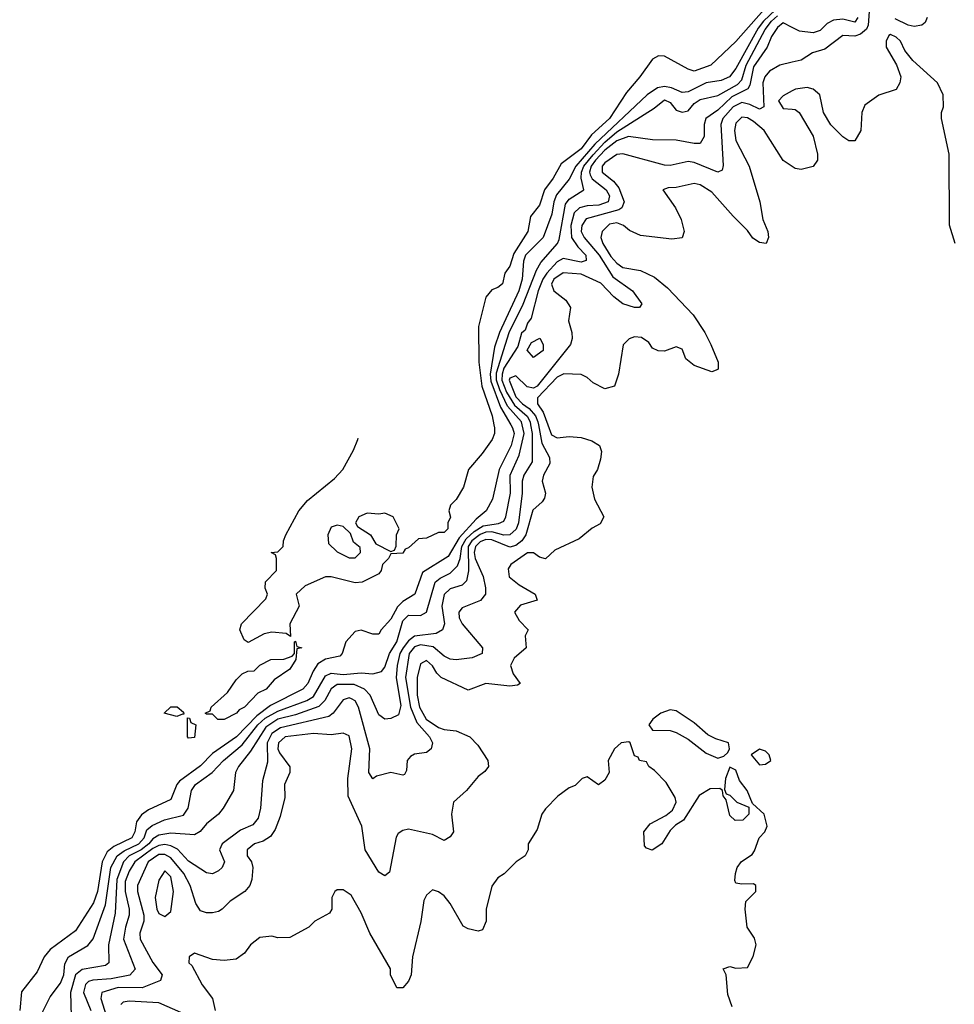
# Model space of a CAD drawing. Header units: inches. Extents: x 2348341 to 2479810, y 460419 to 613669.
# Tile 624 of 656: x 2407402 to 2410545, y 588050 to 591363. Entities that reach past the tile are written whole.
import ezdxf

# ---------------------------------------------------------------- set-up
doc = ezdxf.new("R2010")
doc.units = ezdxf.units.IN
doc.header["$MEASUREMENT"] = 0
for name, color, linetype in [('C4508', 7, 'Continuous'), ('C4509', 7, 'Continuous'), ('C4519', 7, 'Continuous')]:
    doc.layers.add(name, color=color, linetype=linetype)

msp = doc.modelspace()

# ---------------------------------------------------------------- linework, layer by layer
at = {"layer": 'C4508', "color": 2}
for points, elevation in [([(2409053.8, 590000), (2409059.7, 589990), (2409064.9, 589970), (2409054.4, 589930), (2409014.7, 589850), (2408992.4, 589750), (2408970.5, 589710), (2408937.4, 589682.6), (2408880.3, 589619.7), (2408842.7, 589557.3), (2408757.1, 589502.9), (2408730.3, 589429.7), (2408690, 589405.1), (2408672.8, 589387.2), (2408650, 589346), (2408617.3, 589310), (2408610, 589295.3), (2408590, 589295.3), (2408550, 589309.2), (2408530, 589304), (2408498.8, 589270), (2408486, 589230), (2408478.5, 589221.5), (2408430, 589211.6), (2408404.8, 589195.2), (2408388.5, 589171.5), (2408370.9, 589129.1), (2408354, 589110), (2408245, 589055), (2408199.3, 589020.7), (2408131.6, 588950), (2408050, 588894), (2408010, 588852.6), (2407939.4, 588800.6), (2407930.4, 588790), (2407910, 588739.3), (2407835.5, 588704.5), (2407812.1, 588687.9), (2407795.3, 588664.7), (2407788.7, 588630), (2407779.5, 588610), (2407718.9, 588581.1), (2407696.6, 588563.4), (2407679.1, 588530), (2407663.2, 588430), (2407650, 588392), (2407590, 588297), (2407504.9, 588235.1), (2407483.8, 588210), (2407460.7, 588159.3), (2407408.1, 588091.9), (2407402, 588030)], 66), ([(2407472.2, 588010), (2407504.5, 588075.5), (2407539.1, 588120.9), (2407550.2, 588150), (2407553.8, 588186.2), (2407566, 588210), (2407631.4, 588248.6), (2407649.1, 588270.9), (2407690, 588385.2), (2407708.6, 588510), (2407730.1, 588549.9), (2407753.2, 588566.8), (2407802.8, 588590), (2407820.2, 588610), (2407830, 588636.9), (2407847.7, 588652.3), (2407889.2, 588670.8), (2407953.3, 588686.7), (2407968.8, 588710), (2407980.3, 588770), (2407993.4, 588790), (2408049.4, 588830.6), (2408087.2, 588870), (2408150, 588923.5), (2408203.2, 588990), (2408227.6, 589012.4), (2408270, 589037), (2408367.3, 589072.7), (2408390, 589086.2), (2408430, 589155.8), (2408450, 589164.5), (2408490, 589159.8), (2408550, 589165.1), (2408590, 589161.6), (2408618.8, 589170), (2408630, 589184), (2408645.8, 589230), (2408670.2, 589270), (2408690, 589340.7), (2408710, 589359.7), (2408750, 589358.4), (2408770, 589369), (2408798.7, 589470), (2408815.9, 589484.1), (2408850, 589501.1), (2408874.8, 589525.2), (2408883.5, 589550), (2408888.9, 589590), (2408903.4, 589616.6), (2408930, 589641.1), (2408960.3, 589659.7), (2409012.7, 589667.3), (2409030, 589675.1), (2409036.9, 589690), (2409052.9, 589770), (2409051.2, 589830), (2409082, 589898), (2409098, 589970), (2409091.4, 590000)], 70), ([(2409120.2, 590000), (2409125.5, 589970), (2409125.1, 589874.9), (2409097.4, 589830), (2409091.8, 589810), (2409091.7, 589770), (2409079.3, 589670), (2409071.4, 589648.6), (2409050, 589629.8), (2409030, 589629), (2408990, 589639.3), (2408970, 589638.7), (2408950, 589631), (2408922, 589610), (2408910.1, 589589.9), (2408911.3, 589508.7), (2408904.6, 589475.4), (2408890, 589460.7), (2408850, 589448.2), (2408830, 589429.3), (2408821.3, 589390), (2408830.2, 589330), (2408824.4, 589310), (2408802.6, 589297.4), (2408730, 589288.9), (2408710, 589273.5), (2408691.8, 589250), (2408680.5, 589230), (2408670.9, 589190), (2408668.2, 589148.2), (2408684, 589056), (2408675.8, 589024.2), (2408650, 589012), (2408630, 589009), (2408610, 589024), (2408580.5, 589090), (2408561.6, 589110), (2408526.3, 589126.3), (2408470, 589126), (2408450, 589111.3), (2408428, 589072), (2408407.9, 589052.1), (2408330, 589024.6), (2408270, 589009.1), (2408230, 588982.8), (2408177.8, 588902.2), (2408138, 588850), (2408128.2, 588830), (2408120.7, 588770), (2408086, 588710), (2408071, 588690), (2408030, 588657.2), (2408008.6, 588631.4), (2407990, 588620.7), (2407910, 588626.4), (2407870, 588618.8), (2407850, 588607), (2407836.3, 588590), (2407810.2, 588570), (2407770.2, 588550), (2407751.1, 588530), (2407728.1, 588470), (2407722.9, 588357.1), (2407700.3, 588250), (2407702, 588190), (2407690, 588180.7), (2407612.3, 588167.7), (2407590.2, 588149.8), (2407573.4, 588090), (2407574.9, 588010)], 74), ([(2409146.3, 590000), (2409157.7, 589937.7), (2409183.6, 589890), (2409184.6, 589870), (2409163.1, 589830), (2409159.5, 589810), (2409170.5, 589770), (2409166.6, 589753.4), (2409159, 589741), (2409127.3, 589712.7), (2409104.4, 589630), (2409090.3, 589610), (2409070, 589593.3), (2409050, 589588.7), (2408990, 589613.2), (2408970, 589613.7), (2408950, 589606.5), (2408934.8, 589590), (2408930.1, 589570), (2408934.1, 589550), (2408960.8, 589490), (2408968.7, 589451.3), (2408968.2, 589430), (2408951.7, 589408.3), (2408890, 589383.7), (2408879.3, 589370), (2408879.5, 589350), (2408890.4, 589330), (2408958, 589250), (2408957.3, 589230), (2408924.1, 589215.9), (2408870, 589209.4), (2408850, 589211.6), (2408830, 589221.6), (2408792.4, 589252.4), (2408750, 589259.4), (2408730, 589253.3), (2408711.3, 589230), (2408699.8, 589150), (2408716.3, 589050), (2408738, 588998), (2408779.6, 588950), (2408790.3, 588930), (2408785.5, 588910), (2408770, 588897.6), (2408730, 588892), (2408716.4, 588883.6), (2408705.5, 588870), (2408702.8, 588837.2), (2408696.3, 588823.7), (2408690, 588821.2), (2408650, 588829.6), (2408601.7, 588818.3), (2408589.3, 588809.3), (2408576, 588830), (2408579.7, 588910), (2408541.7, 589050), (2408530.7, 589070.7), (2408517.8, 589077.8), (2408510, 589081.3), (2408490, 589075.1), (2408456.4, 589030), (2408441.8, 589018.2), (2408279.3, 588980.7), (2408250, 588961.7), (2408234.7, 588930), (2408234.9, 588865.1), (2408218, 588802), (2408212.2, 588710), (2408203.7, 588676.3), (2408185.5, 588654.5), (2408144.1, 588635.9), (2408082.4, 588590), (2408074.4, 588570), (2408090.4, 588530), (2408082.8, 588510), (2408070, 588499.3), (2408050, 588489.3), (2408030, 588492.7), (2407970, 588531.8), (2407932.4, 588572.4), (2407910, 588583.8), (2407890, 588587.5), (2407870, 588584.9), (2407850, 588574.1), (2407789.2, 588530), (2407770, 588498.7), (2407756.9, 588463.1), (2407756.3, 588430), (2407770.3, 588370), (2407770.3, 588350), (2407757.3, 588310), (2407751.6, 588270), (2407790, 588169), (2407772.2, 588147.8), (2407710, 588135.9), (2407648.5, 588131.5), (2407633.3, 588126.7), (2407623, 588117), (2407616.5, 588090), (2407640.9, 588030)], 78), ([(2409177.9, 590000), (2409190, 589966), (2409210, 589956.4), (2409250, 589960.5), (2409290, 589957.3), (2409326.4, 589946.4), (2409351.3, 589930), (2409358, 589910), (2409355.3, 589884.7), (2409344.7, 589850), (2409330, 589826), (2409326, 589790), (2409334.8, 589750), (2409366, 589690), (2409353.7, 589666.3), (2409327.5, 589652.5), (2409283.5, 589616.5), (2409202, 589578), (2409170, 589549), (2409150, 589554), (2409130, 589569.3), (2409110, 589569.5), (2409054, 589530), (2409044.5, 589515.5), (2409048.5, 589488.5), (2409082, 589462), (2409136, 589430), (2409142, 589410), (2409086.6, 589393.4), (2409066, 589370), (2409081.4, 589341.4), (2409112, 589310), (2409102, 589290), (2409104.7, 589250), (2409065.1, 589214.9), (2409052.4, 589190), (2409061.7, 589161.7), (2409084.7, 589130), (2409075.9, 589124.1), (2409050, 589120.9), (2408970, 589129.5), (2408910, 589106.6), (2408819.5, 589150), (2408804.7, 589164.7), (2408790, 589189.4), (2408770, 589207), (2408750, 589196), (2408738.3, 589150), (2408738.4, 589090), (2408746.2, 589050), (2408769.2, 589010), (2408810, 588981.1), (2408830, 588974.4), (2408870.3, 588970.3), (2408916, 588950), (2408942.5, 588922.5), (2408976, 588870), (2408978, 588850), (2408966.4, 588833.6), (2408943.5, 588816.5), (2408904.7, 588770), (2408861, 588730), (2408854, 588690), (2408860.5, 588630), (2408850, 588613.2), (2408830, 588601.2), (2408790, 588621.2), (2408710, 588639), (2408690, 588635.3), (2408675.3, 588624.7), (2408667.9, 588612.1), (2408645.4, 588494.6), (2408630, 588482), (2408610, 588495.3), (2408563.6, 588570), (2408552.6, 588650), (2408506.6, 588750), (2408505.4, 588810), (2408519.1, 588910), (2408510, 588953.2), (2408490, 588962.9), (2408450, 588956.9), (2408390, 588961.7), (2408294.8, 588950), (2408272.7, 588930), (2408270.2, 588910), (2408276.1, 588896.1), (2408310.4, 588849.6), (2408310.4, 588830), (2408293, 588790), (2408294, 588746), (2408278, 588682), (2408261.3, 588638.7), (2408245.3, 588614.7), (2408220.9, 588599.1), (2408191.3, 588590), (2408166.8, 588570), (2408167.3, 588550), (2408181, 588530), (2408186, 588510), (2408182.8, 588470), (2408176, 588450), (2408158.8, 588430), (2408110, 588397), (2408082.8, 588370), (2408070, 588362), (2408050, 588358), (2408030, 588358), (2408010, 588365.2), (2407994.5, 588390), (2407975.1, 588450), (2407954.2, 588490), (2407910, 588542.8), (2407890, 588554.4), (2407870, 588554.6), (2407834, 588530), (2407798, 588450), (2407797.7, 588430), (2407819.2, 588350), (2407819.6, 588330), (2407806, 588290), (2407807.4, 588270), (2407850, 588190.8), (2407880.7, 588150), (2407876, 588130), (2407814, 588106), (2407733.5, 588106.5), (2407678, 588090), (2407674.9, 588070), (2407692.6, 588012.6)], 82), ([(2408996.9, 590000), (2408999.1, 589990), (2408998.8, 589970), (2408990.7, 589950), (2408956.8, 589903.2), (2408911.3, 589850), (2408894.8, 589790), (2408870, 589748.7), (2408850.9, 589729.1), (2408844.7, 589710), (2408850.7, 589689.3), (2408842, 589670), (2408842, 589650), (2408830, 589638), (2408810, 589638), (2408770, 589618), (2408743.6, 589616.4), (2408710, 589586), (2408698, 589582), (2408690, 589568), (2408650, 589566), (2408642, 589550), (2408622, 589530), (2408618, 589510), (2408610, 589498), (2408554, 589470), (2408530, 589468.7), (2408450, 589488.7), (2408430, 589488.7), (2408362, 589458), (2408332, 589430), (2408342, 589390), (2408311, 589330), (2408312.7, 589287.3), (2408298, 589298), (2408250, 589302), (2408223.6, 589296.4), (2408170, 589268), (2408156.4, 589276.4), (2408142, 589310), (2408148, 589330), (2408230, 589414), (2408235.3, 589430), (2408228, 589450), (2408228.4, 589471.6), (2408266, 589510), (2408266, 589550), (2408262, 589562), (2408248, 589570), (2408270, 589572), (2408288, 589590), (2408288.7, 589610), (2408297.2, 589630), (2408341.2, 589710), (2408370, 589744.7), (2408461.2, 589818.8), (2408489, 589850), (2408525.1, 589914.9), (2408539, 589950), (2408540.4, 589955.2)], 62), ([(2409798, 588042), (2409783.1, 588083.1), (2409778, 588150), (2409768, 588170), (2409790, 588178), (2409810, 588172), (2409850, 588174), (2409869.1, 588210.9), (2409879, 588250), (2409872.9, 588272.9), (2409848, 588310), (2409842, 588370), (2409844, 588396), (2409878, 588430), (2409878, 588450), (2409870, 588455.3), (2409830, 588454), (2409810, 588458), (2409806.6, 588466.6), (2409809.6, 588490.4), (2409815.1, 588510), (2409829.6, 588530.4), (2409865.2, 588554.8), (2409873.6, 588566.4), (2409889.2, 588610.8), (2409908, 588630), (2409915.3, 588650), (2409906, 588690), (2409866, 588726), (2409848, 588770), (2409822.7, 588802.7), (2409810, 588838), (2409790, 588848), (2409776, 588810), (2409772.7, 588772.7), (2409778, 588758), (2409790, 588754), (2409814, 588730), (2409854, 588714), (2409854, 588690), (2409834, 588670), (2409808.4, 588668.4), (2409790, 588686), (2409778, 588738), (2409768, 588752), (2409766, 588770), (2409756.4, 588776.4), (2409724.5, 588775.5), (2409687.2, 588752.8), (2409634.8, 588670), (2409607.3, 588652.7), (2409590, 588635.3), (2409561, 588590), (2409528.9, 588568.9), (2409510, 588575.3), (2409503.7, 588583.7), (2409500.9, 588630), (2409522.3, 588657.7), (2409574.8, 588685.2), (2409597, 588703), (2409609.3, 588730), (2409606.3, 588746.3), (2409576, 588796), (2409537.2, 588837.2), (2409518, 588850), (2409510, 588866), (2409486, 588870), (2409482, 588882), (2409470, 588886), (2409455.3, 588930), (2409450, 588933.2), (2409424.7, 588930), (2409402.8, 588910), (2409381, 588870), (2409384.7, 588830), (2409370, 588804), (2409348.4, 588788.4), (2409310, 588815.3), (2409294, 588810), (2409270, 588786), (2409250, 588778), (2409212, 588750), (2409170, 588708), (2409158, 588690), (2409142, 588638), (2409112, 588590), (2409112, 588570), (2409102, 588550), (2409072, 588530), (2409031.3, 588488.7), (2409010, 588475.3), (2408990, 588448), (2408971, 588370), (2408971, 588330), (2408958.8, 588301.2), (2408943.6, 588296.4), (2408910, 588304), (2408893.6, 588313.6), (2408849.3, 588389.3), (2408830, 588415.3), (2408810, 588428.7), (2408790, 588435.3), (2408770, 588418), (2408760.7, 588399.3), (2408750.7, 588329.3), (2408722.8, 588210), (2408718, 588150), (2408710, 588128), (2408690, 588106), (2408670, 588106), (2408649, 588149), (2408648.7, 588170), (2408579, 588290), (2408550, 588358), (2408517.2, 588417.2), (2408490, 588435.3), (2408470, 588435.3), (2408462, 588430), (2408452, 588410), (2408451.3, 588370), (2408443.6, 588356.4), (2408394, 588330), (2408374, 588310), (2408310, 588275.3), (2408270, 588274), (2408250, 588279), (2408210, 588275.3), (2408178, 588250), (2408158, 588222), (2408130, 588202), (2408090, 588197.2), (2408050, 588201.2), (2407990, 588222), (2407972, 588210), (2407971.3, 588190), (2407980.7, 588180.7), (2408016.1, 588116.1), (2408050.7, 588070), (2408058.8, 588030)], 86), ([(2407990, 588002.7), (2407870, 588055.1), (2407770, 588061.3), (2407750, 588057), (2407742, 588050)], 86)]:
    msp.add_lwpolyline(points, dxfattribs=dict(at, elevation=elevation))
for points, elevation in [([(2408630, 589702), (2408610, 589699), (2408570, 589702), (2408542, 589690), (2408531.3, 589670), (2408538, 589658), (2408582, 589630), (2408599.6, 589599.6), (2408650, 589574), (2408662, 589578), (2408668, 589592), (2408668.7, 589630), (2408678, 589650), (2408658, 589690)], 62), ([(2408470, 589662), (2408450, 589655.3), (2408438, 589630), (2408441, 589601), (2408470, 589572), (2408510, 589552), (2408530, 589552), (2408548, 589570), (2408547.3, 589587.3), (2408524.7, 589604.7), (2408514.6, 589634.6), (2408490, 589658)], 62), ([(2408068.4, 589008.4), (2408050, 589026), (2408030, 589026), (2408026, 589030), (2408042, 589038), (2408046, 589050), (2408100.4, 589099.6), (2408130, 589142), (2408150, 589162), (2408168.7, 589171.3), (2408190, 589172), (2408209.1, 589190.9), (2408246, 589210), (2408290, 589211.3), (2408318, 589222), (2408326, 589230), (2408326, 589270), (2408330, 589272), (2408334, 589254), (2408350.8, 589250), (2408334, 589246), (2408331, 589210), (2408310, 589178), (2408258, 589142), (2408231.3, 589110), (2408202.8, 589097.2), (2408158, 589050), (2408139.6, 589040.4), (2408131.3, 589030), (2408090, 589008.7)], 62), ([(2407930, 589018), (2407888, 589030), (2407910, 589051), (2407931, 589051), (2407952.7, 589032.7), (2407954, 589026), (2407950, 589026)], 62), ([(2409590, 589041.2), (2409558, 589030), (2409531.3, 589010), (2409518, 588990), (2409530, 588972), (2409590, 588971.3), (2409610, 588964.7), (2409650, 588942), (2409710, 588894.8), (2409750, 588878.8), (2409770, 588884.7), (2409783.1, 588896.9), (2409788.7, 588910), (2409786, 588930), (2409742.9, 588942.9), (2409716.6, 588956.6), (2409670, 588997.2), (2409610, 589037.2)], 86), ([(2407970, 588946), (2407966, 588950), (2407966, 589014), (2407972.7, 589012.7), (2407978, 588998), (2407994, 588990), (2407990, 588948)], 62), ([(2409890, 588908.7), (2409862, 588890), (2409890, 588856), (2409910, 588858), (2409928, 588870), (2409922, 588890), (2409910, 588902)], 86), ([(2407890, 588499.3), (2407870, 588468), (2407858, 588410), (2407863, 588370), (2407870, 588356), (2407890, 588346), (2407910, 588362), (2407919.5, 588430), (2407910, 588479)], 86)]:
    msp.add_lwpolyline(points, close=True, dxfattribs=dict(at, elevation=elevation))
at = {"layer": 'C4509', "color": 2}
for points, elevation in [([(2409904.5, 591395.5), (2409810, 591289.6), (2409726, 591210), (2409670, 591189.6), (2409650, 591196), (2409570, 591239.5), (2409550, 591240.9), (2409530, 591229.4), (2409488, 591170), (2409442.2, 591117.8), (2409385.3, 591030), (2409324.7, 590975.3), (2409290, 590928.5), (2409222.6, 590877.4), (2409196.5, 590830), (2409166.4, 590790), (2409150, 590739), (2409119.9, 590700.1), (2409110.4, 590650), (2409063.4, 590576.6), (2409050, 590534), (2409034, 590510), (2409025.4, 590474.6), (2409010, 590462), (2408990, 590454), (2408970, 590428.7), (2408944.9, 590330), (2408945.5, 590210), (2408956, 590130), (2408990.4, 590029.6), (2408996.9, 590000)], 62), ([(2409943.8, 591396.2), (2409902.8, 591357.2), (2409885.9, 591334.1), (2409810, 591198.4), (2409789.2, 591170.8), (2409761.4, 591158.6), (2409710, 591149.8), (2409650, 591119.7), (2409630, 591117.4), (2409593.8, 591133.8), (2409570, 591137.8), (2409546.6, 591133.4), (2409512.2, 591110), (2409335.9, 590944.1), (2409272.4, 590870), (2409250, 590825.6), (2409206.9, 590773.1), (2409198.4, 590750), (2409191.8, 590708.2), (2409162.3, 590630), (2409103.5, 590570), (2409095.9, 590550), (2409092.1, 590490), (2409080.2, 590450), (2409015.2, 590310), (2408998.8, 590261.2), (2408984.5, 590170), (2408986.6, 590146.6), (2409019.1, 590059.1), (2409053.8, 590000)], 66), ([(2409091.4, 590000), (2409089.2, 590010), (2409042.7, 590062.7), (2409017.2, 590117.2), (2409005.1, 590150), (2409005.7, 590174.3), (2409048, 590310), (2409094.6, 590405.4), (2409139.9, 590520.1), (2409154.3, 590545.7), (2409210.2, 590609.8), (2409216.7, 590623.3), (2409237.8, 590742.2), (2409250, 590758.9), (2409299.1, 590790), (2409290.2, 590830), (2409291.4, 590850), (2409299.5, 590870), (2409330, 590908.5), (2409369.4, 590950.6), (2409410, 590985), (2409535.3, 591064.7), (2409570, 591092.8), (2409590, 591083.7), (2409610, 591058.7), (2409630, 591051.2), (2409650, 591056.3), (2409670, 591080.5), (2409690, 591094), (2409750, 591107.8), (2409815.5, 591144.5), (2409830, 591160.5), (2409845.5, 591210), (2409908.9, 591330), (2409930, 591357.7), (2409950, 591375.5)], 70), ([(2410000, 591336.6), (2409970, 591352), (2409950, 591336.9), (2409930, 591306), (2409915.3, 591270), (2409870, 591204.2), (2409857.1, 591142.9), (2409850.2, 591129.8), (2409797.4, 591102.6), (2409750, 591058.4), (2409709.3, 591030.7), (2409703.6, 591010), (2409703.7, 590970), (2409690, 590946.6), (2409670, 590945.6), (2409610, 590957.6), (2409530, 590958), (2409449.7, 590969.7), (2409410, 590955.4), (2409370, 590923.4), (2409338.4, 590890), (2409323.9, 590870), (2409318.3, 590850), (2409321, 590841), (2409327.4, 590827.4), (2409374.4, 590790), (2409384.9, 590770), (2409381.1, 590750), (2409350, 590738.3), (2409310, 590736.8), (2409284.9, 590730), (2409267.1, 590712.9), (2409255.1, 590670), (2409258, 590630), (2409278.6, 590598.6), (2409306.4, 590570), (2409307.1, 590552.9), (2409290, 590547.4), (2409230, 590559.8), (2409210, 590548.6), (2409174.3, 590510), (2409161.3, 590490), (2409145.6, 590450), (2409122, 590358), (2409110, 590342), (2409101.4, 590318.6), (2409090, 590308), (2409076.8, 590263.2), (2409030.2, 590190), (2409024.6, 590170), (2409023.9, 590150), (2409039.6, 590110), (2409065.6, 590065.6), (2409108.6, 590028.6), (2409118.4, 590010), (2409120.2, 590000)], 74), ([(2410000, 591219.3), (2409958, 591210), (2409924, 591190), (2409908, 591170), (2409901.3, 591150), (2409904.9, 591070), (2409890, 591062), (2409857.7, 591077.7), (2409830, 591083.8), (2409800.8, 591070), (2409766.7, 591030), (2409760.2, 591010), (2409768.1, 590871.9), (2409764, 590856), (2409750, 590849.6), (2409670, 590882), (2409650, 590886), (2409590, 590871.6), (2409570, 590873), (2409430, 590911.5), (2409410, 590909.6), (2409370, 590881.6), (2409361.1, 590870), (2409360.4, 590850), (2409399.1, 590819.1), (2409417.2, 590797.2), (2409434.9, 590750), (2409426.7, 590730), (2409416.7, 590723.3), (2409306.8, 590693.2), (2409292.4, 590670), (2409290.3, 590650), (2409300.3, 590630), (2409350.6, 590570.6), (2409397.2, 590497.2), (2409462.4, 590450), (2409493.7, 590406.3), (2409486, 590394), (2409470, 590394.5), (2409430, 590406.6), (2409399.6, 590430), (2409355.9, 590475.9), (2409290, 590506.2), (2409230, 590511.1), (2409198.7, 590490), (2409190, 590472.7), (2409198, 590450), (2409238.6, 590418.6), (2409254, 590394), (2409247.9, 590350), (2409259.1, 590310), (2409260.2, 590290), (2409254.6, 590270), (2409142.6, 590130), (2409130, 590123.4), (2409108.1, 590128.1), (2409070, 590164), (2409050, 590157), (2409048.1, 590150), (2409070, 590093.8), (2409092.4, 590070), (2409115.2, 590055.2), (2409136.3, 590030), (2409144.5, 590010), (2409146.3, 590000)], 78), ([(2410000, 591123.1), (2409970, 591106), (2409954, 591090), (2409970, 591064.4), (2410000, 591061.6)], 82), ([(2410000, 590868.8), (2409969.5, 590889.5), (2409905.1, 590990), (2409870, 591020.5), (2409850, 591032.4), (2409830, 591034.3), (2409810, 591015.1), (2409805.5, 590990), (2409810, 590956), (2409855.5, 590870), (2409890.7, 590750), (2409900.7, 590690), (2409918, 590650), (2409920.7, 590630), (2409912, 590610), (2409890, 590612.7), (2409867.7, 590627.7), (2409850, 590654), (2409801.2, 590701.2), (2409730, 590782.9), (2409690, 590807.6), (2409670, 590811.6), (2409610, 590798.4), (2409582.5, 590797.5), (2409564.7, 590790), (2409607.3, 590730), (2409626.8, 590690), (2409636, 590650), (2409630, 590628.7), (2409595.3, 590624.7), (2409490, 590637), (2409453.1, 590653.1), (2409432.7, 590670), (2409410, 590679.7), (2409385.5, 590674.5), (2409361.1, 590650), (2409356.5, 590630), (2409363.2, 590610), (2409390, 590566), (2409410, 590543.1), (2409430, 590528.8), (2409490, 590519.1), (2409536.7, 590496.7), (2409580.9, 590460.9), (2409666.8, 590370), (2409706, 590310), (2409726, 590270), (2409751.3, 590210), (2409750.9, 590189.1), (2409750, 590186), (2409730, 590178), (2409670, 590199), (2409642, 590222), (2409630, 590254), (2409610, 590262), (2409570, 590248), (2409548.9, 590248.9), (2409530, 590258), (2409517.2, 590277.2), (2409493.6, 590293.6), (2409470, 590295.3), (2409451.1, 590288.9), (2409431.1, 590268.9), (2409416, 590170), (2409402, 590130), (2409370, 590121.2), (2409330, 590141.2), (2409310, 590159.3), (2409290, 590169.5), (2409231.8, 590171.8), (2409210, 590159.7), (2409143.8, 590090), (2409143.6, 590070), (2409162.7, 590042.7), (2409177.9, 590000)], 82)]:
    msp.add_lwpolyline(points, dxfattribs=dict(at, elevation=elevation))
at = {"layer": 'C4509', "color": 2, "elevation": 74}
msp.add_lwpolyline([(2409130, 590226), (2409108.9, 590251.1), (2409123.1, 590276.9), (2409151.6, 590291.6), (2409162, 590270), (2409162, 590250)], close=True, dxfattribs=at)
at = {"layer": 'C4519', "color": 2}
for points, elevation in [([(2410258.9, 591390), (2410255.6, 591344.4), (2410249.4, 591330.6), (2410230, 591313.5), (2410210, 591307.6), (2410170, 591309.4), (2410110, 591263.7), (2410068.6, 591251.4), (2410030, 591226), (2410000, 591219.3)], 78), ([(2410221.1, 591370), (2410210, 591354), (2410170, 591364.2), (2410139.3, 591360.7), (2410117.6, 591350), (2410093.5, 591326.5), (2410070, 591318), (2410024.2, 591324.2), (2410000, 591336.6)], 74), ([(2410454.3, 591370), (2410447, 591353), (2410435.8, 591344.2), (2410410, 591339.3), (2410390, 591344.2), (2410345.9, 591365.9)], 78), ([(2410548, 590610), (2410528.4, 590671.6), (2410528, 590910), (2410502, 591030), (2410502, 591050), (2410508.7, 591070), (2410508, 591110), (2410488, 591150), (2410405.2, 591225.2), (2410379, 591259), (2410364, 591290), (2410350, 591304), (2410330, 591312.3), (2410324.7, 591310), (2410316, 591290), (2410316, 591270), (2410351, 591211), (2410364.7, 591170), (2410362, 591150), (2410350, 591128), (2410291.1, 591108.9), (2410244.5, 591075.5), (2410234, 591050), (2410230.5, 590989.5), (2410210, 590955.3), (2410190, 590955.3), (2410170, 590968.7), (2410129.3, 591009.3), (2410105.2, 591050), (2410092.7, 591110), (2410070, 591129.2), (2410050, 591134), (2410010.7, 591129.3), (2410000, 591123.1)], 82), ([(2410000, 591061.6), (2410010, 591060.7), (2410022.8, 591050), (2410070.7, 590970.7), (2410084.7, 590910), (2410084.7, 590890), (2410070.9, 590869.1), (2410030, 590859), (2410010, 590862), (2410000, 590868.8)], 82)]:
    msp.add_lwpolyline(points, dxfattribs=dict(at, elevation=elevation))

doc.saveas('drawing.dxf')
